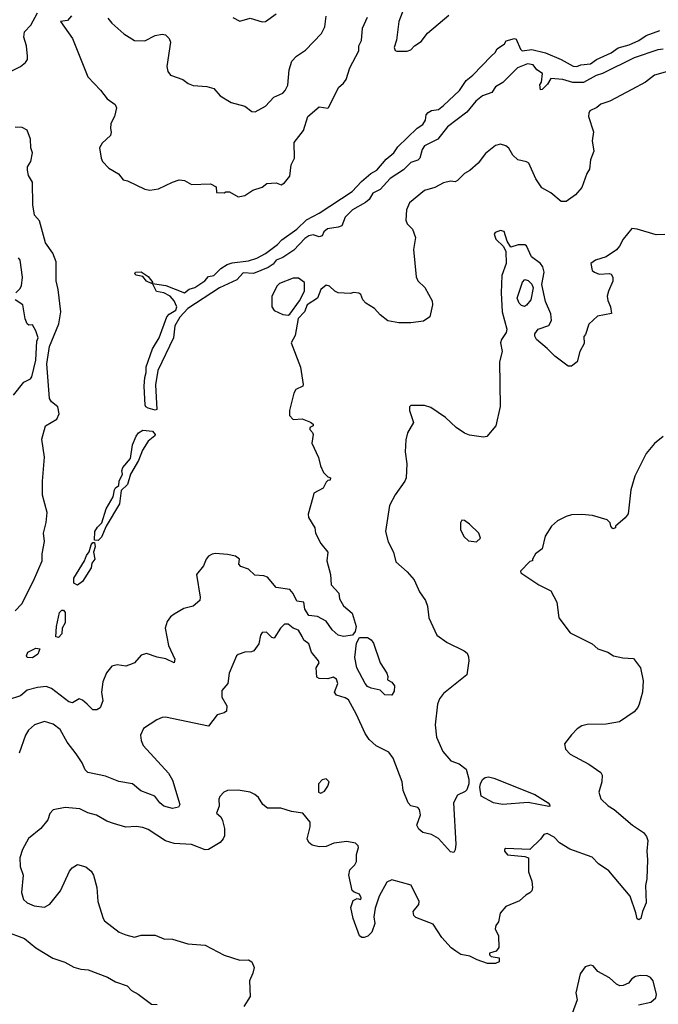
# Model space of a CAD drawing. Extents: x 1690054 to 1842981, y 782881 to 914114.
# Tile 363 of 656: x 1764071 to 1767768, y 848618 to 854316. Entities that reach past the tile are written whole.
import ezdxf

# ---------------------------------------------------------------- set-up
doc = ezdxf.new("R2010")
doc.units = 0

msp = doc.modelspace()

# ---------------------------------------------------------------- linework, layer by layer
at = {"layer": '0CON10XD'}
for points in [[(1766303.8, 854405), (1766265.5, 854305), (1766253, 854197), (1766238.8, 854155), (1766245, 854137.5), (1766255, 854133.3), (1766315, 854132.9), (1766335, 854140.8), (1766356.2, 854165), (1766395, 854190), (1766432.7, 854237.3), (1766555, 854341.2)], [(1764002.7, 854007.3), (1764075.3, 854044.7), (1764105, 854068), (1764115.6, 854085), (1764115.7, 854105), (1764110, 854165), (1764094.4, 854215), (1764098.9, 854245), (1764135.8, 854284.2), (1764175, 854354.4)], [(1764371.4, 854338.6), (1764348.9, 854311.1), (1764307.5, 854305), (1764376.8, 854206.8), (1764466.4, 853985), (1764538.8, 853908.8), (1764576.8, 853856.8), (1764623.8, 853825), (1764632.5, 853805), (1764620.6, 853755), (1764599.2, 853715), (1764596.1, 853686.1), (1764601.2, 853665), (1764596, 853645), (1764549.1, 853600.9), (1764533.8, 853575), (1764542, 853515), (1764551.2, 853495), (1764586.6, 853456.6), (1764644, 853424), (1764669.3, 853389.3), (1764695, 853383.3), (1764795.7, 853335.7), (1764825, 853330), (1764875, 853336.9), (1764955, 853376), (1764995, 853388.8), (1765025, 853385.6), (1765065, 853362.2), (1765176.4, 853366.4), (1765208.3, 853348.3), (1765210, 853315), (1765255, 853313.3), (1765265, 853320), (1765285, 853320), (1765335, 853290), (1765375, 853298.1), (1765420.5, 853329.5), (1765475, 853346.2), (1765502, 853368), (1765555, 853371.2), (1765585, 853360), (1765605, 853371.2), (1765635, 853410), (1765642, 853475), (1765662.5, 853515), (1765659.4, 853605), (1765713.5, 853675), (1765738.6, 853755), (1765805, 853810.5), (1765855, 853804.3), (1765861.2, 853808.8), (1765915.9, 853924.1), (1765945, 853948), (1765960.2, 853969.8), (1765982.8, 854037.2), (1766034.4, 854135), (1766034.5, 854165), (1766049.6, 854195), (1766055.8, 854265.8), (1766085, 854331.2)], [(1764582.1, 854325), (1764605.5, 854295), (1764673.6, 854233.6), (1764735, 854195.4), (1764795, 854193.5), (1764855.5, 854224.5), (1764895, 854232.5), (1764915, 854228), (1764936.6, 854206.6), (1764944.3, 854185), (1764922.5, 854045), (1764928, 854015), (1764943.8, 853995), (1765015, 853970.5), (1765046.8, 853946.8), (1765075, 853935.3), (1765155, 853928.6), (1765195, 853917.5), (1765232, 853875), (1765295, 853836.2), (1765375, 853814.4), (1765415, 853784.4), (1765435, 853783.1), (1765493.3, 853815), (1765542.7, 853867.3), (1765595, 853890), (1765608.8, 853905), (1765622.7, 853937.3), (1765630.5, 854025), (1765645.7, 854075), (1765674.2, 854105), (1765725, 854139.2), (1765817.5, 854235), (1765836.9, 854275), (1765844.4, 854335.6)], [(1765305, 854328.8), (1765345, 854306.7), (1765405, 854323.8), (1765475, 854302.9), (1765495, 854306), (1765555, 854349.2)], [(1764855, 852056.7), (1764815, 852067.7), (1764802, 852075), (1764798, 852085), (1764791.6, 852195), (1764794.7, 852245), (1764804, 852275), (1764802.4, 852307.6), (1764839.1, 852410.9), (1764878.5, 852475), (1764923.1, 852596.9), (1764937.4, 852612.6), (1764975.6, 852635), (1764981.5, 852655), (1764965, 852689.4), (1764941.4, 852715), (1764905, 852734.4), (1764863.5, 852743.5), (1764840, 852790), (1764917.7, 852777.7), (1765025, 852734.6), (1765053.2, 852756.8), (1765085, 852765.6), (1765142.5, 852805), (1765165, 852830), (1765195, 852835.7), (1765234.6, 852875.4), (1765271.3, 852898.7), (1765302, 852908), (1765395, 852919.4), (1765443.8, 852935), (1765495, 852962.2), (1765564.2, 853015), (1765588.2, 853041.8), (1765675, 853102.7), (1765732.1, 853157.9), (1765805, 853196.4), (1765995, 853321.9), (1766049.7, 853380.3), (1766104.4, 853425.6), (1766138, 853445), (1766191.7, 853508.3), (1766236.2, 853545), (1766260, 853580), (1766372, 853688), (1766405, 853710), (1766420, 853735), (1766424.4, 853765.6), (1766435, 853778.8), (1766455, 853790), (1766495, 853796.7), (1766525, 853818.8), (1766616.7, 853905), (1766656.1, 853963.9), (1766695, 853993.8), (1766800, 854105), (1766822.5, 854125), (1766835, 854147.5), (1766877.5, 854175), (1766887, 854193), (1766935, 854206.2), (1766945, 854202), (1766969.3, 854145), (1766979.2, 854135), (1767035, 854142.8), (1767115, 854124.7), (1767205, 854085.7), (1767275, 854046.7), (1767296, 854044), (1767320, 854055), (1767375, 854060), (1767410, 854085), (1767495, 854123.6), (1767535, 854153.6), (1767599.5, 854170.5), (1767655, 854194.3), (1767697.5, 854225), (1767776.2, 854253.8)], [(1767795.2, 854144.8), (1767765, 854142), (1767627.1, 854095), (1767445, 854004.5), (1767407.6, 853992.4), (1767335, 853952.3), (1767273, 853953), (1767215, 853968.9), (1767145, 853976.2), (1767126.6, 853943.4), (1767095, 853910.8), (1767085, 853910), (1767082.2, 853937.8), (1767091.6, 853955), (1767098, 854005), (1767065, 854025.6), (1767044.2, 854054.2), (1767009.8, 854060.2), (1766953.1, 854036.9), (1766867.9, 853952.1), (1766825, 853926.2), (1766805, 853894), (1766750, 853875), (1766711.2, 853845), (1766659.5, 853780.5), (1766546.7, 853695), (1766492.5, 853625), (1766415, 853586.7), (1766400, 853565), (1766387.5, 853515), (1766375, 853502.5), (1766335, 853490), (1766293.2, 853446.8), (1766215, 853397.5), (1766157.2, 853332.8), (1766115, 853311.2), (1766094, 853276), (1766072.6, 853257.4), (1765996.7, 853215), (1765955, 853173.3), (1765936.2, 853123.8), (1765915, 853114.3), (1765852.5, 853105), (1765831.7, 853088.3), (1765822.5, 853065), (1765805, 853060), (1765770, 853070), (1765744.4, 853065.6), (1765720.8, 853049.2), (1765658.8, 852981.2), (1765595, 852940), (1765556, 852925), (1765538.8, 852901.2), (1765508.9, 852881.1), (1765425, 852846.1), (1765365, 852850.5), (1765329, 852811), (1765228.6, 852765), (1765044.5, 852645), (1764998.5, 852595), (1764969.6, 852545), (1764961.8, 852475), (1764871.1, 852285), (1764856.9, 852203.1), (1764865, 852060.6), (1764855, 852056.7)], [(1767835, 854020.4), (1767745, 853993.8), (1767693.8, 853955), (1767615, 853911.1), (1767486.2, 853843.8), (1767435, 853826.9), (1767412.4, 853807.6), (1767371.9, 853788.1), (1767364.7, 853775), (1767364.6, 853755), (1767393.3, 853666.7), (1767384.2, 853615), (1767394.2, 853555), (1767374.5, 853505), (1767369.8, 853450.2), (1767354.4, 853425), (1767324.4, 853345), (1767288.7, 853301.3), (1767235, 853263.6), (1767204.5, 853264.5), (1767144.7, 853314.7), (1767093.6, 853343.6), (1767059.4, 853395), (1767018, 853485), (1767005, 853494), (1766955, 853504), (1766925, 853532), (1766901.7, 853571.7), (1766885, 853585.8), (1766855, 853595.7), (1766825, 853586.9), (1766767.9, 853542.1), (1766724.4, 853485.6), (1766676.1, 853443.9), (1766645, 853425.7), (1766605, 853384.4), (1766592.6, 853377.4), (1766565, 853380.4), (1766525, 853371.9), (1766475, 853344.8), (1766415, 853326.9), (1766327.3, 853255), (1766310.9, 853215), (1766305.6, 853155.6), (1766314.2, 853134.2), (1766345, 853103.3), (1766362.2, 853055), (1766351.4, 852985), (1766367, 852827), (1766376, 852805), (1766416.2, 852766.2), (1766459.1, 852689.1), (1766461.4, 852665), (1766444.4, 852595.6), (1766408.7, 852571.3), (1766335, 852560.8), (1766265, 852561.6), (1766203.1, 852573.1), (1766158.1, 852608.1), (1766124.7, 852644.7), (1766074.3, 852675), (1766057.1, 852695), (1766045.7, 852725), (1766035, 852732.5), (1766005, 852737.5), (1765985, 852731.2), (1765914.4, 852734.4), (1765895, 852744.2), (1765865, 852774.3), (1765845, 852780), (1765815, 852753.8), (1765795.5, 852704.5), (1765735.5, 852665), (1765720, 852625), (1765684, 852586), (1765665, 852487.5), (1765642.5, 852445), (1765696.7, 852305), (1765712.5, 852205), (1765710, 852195), (1765670, 852175), (1765657.5, 852155), (1765632.5, 852055), (1765632.5, 852025), (1765655, 852002.5), (1765706.4, 852006.4), (1765755, 851987.5), (1765770, 851975), (1765770, 851965), (1765750, 851955), (1765750, 851945), (1765767, 851927), (1765770, 851915), (1765762.5, 851865), (1765801.7, 851781.7), (1765812.5, 851735), (1765830, 851695), (1765855, 851670), (1765870, 851665), (1765868.3, 851651.7), (1765855, 851650), (1765845, 851640), (1765827.5, 851605), (1765773.6, 851576.4), (1765768.3, 851551.7), (1765740.8, 851455), (1765742.5, 851435), (1765778.8, 851375), (1765784, 851345), (1765814.2, 851285), (1765854, 851235), (1765850, 851185), (1765870, 851105), (1765873.3, 851045), (1765918.3, 850998.3), (1765922, 850965), (1765945, 850924.2), (1765995, 850882.5), (1766018, 850805), (1766013.9, 850776.1), (1765997.5, 850755), (1765945, 850746), (1765915, 850754.3), (1765880.5, 850785), (1765844.5, 850835), (1765795, 850862.5), (1765745, 850867.5), (1765722.4, 850905), (1765715.8, 850945), (1765675, 850950.6), (1765654.6, 850995), (1765635, 851017.8), (1765555, 851030.6), (1765505, 851089.2), (1765485, 851097.2), (1765432.4, 851102.4), (1765395, 851136.5), (1765351.3, 851151.3), (1765340, 851165), (1765343.3, 851195), (1765320.5, 851210.5), (1765275, 851221.9), (1765205, 851226), (1765185, 851223.8), (1765165, 851211.2), (1765151.4, 851195), (1765135.4, 851154.6), (1765094.4, 851105), (1765116.4, 850975), (1765114.2, 850955), (1765075, 850921.2), (1765020.5, 850909.5), (1764965, 850876.2), (1764945, 850861.2), (1764925, 850834), (1764913.9, 850795), (1764932, 850695), (1764968.5, 850615), (1764966, 850595), (1764917, 850617), (1764866.7, 850626.7), (1764805, 850649.2), (1764775, 850638), (1764736.2, 850595), (1764722.5, 850587.5), (1764685, 850575.8), (1764635, 850582.9), (1764605.5, 850574.5), (1764573, 850537), (1764553.1, 850485), (1764544.7, 850425), (1764552.1, 850375), (1764536.8, 850333.2), (1764518.6, 850321.4), (1764495, 850322.9), (1764461.4, 850355), (1764435, 850378.8), (1764415, 850386.2), (1764377.3, 850362.7), (1764355, 850368), (1764255.4, 850445.4), (1764225, 850457.3), (1764175, 850452), (1764115, 850436), (1764075, 850403.3), (1764005, 850380)], [(1764045, 850895.6), (1764084.3, 850935), (1764151.7, 851068.3), (1764201.1, 851185), (1764201.5, 851225), (1764214.2, 851295.8), (1764208.9, 851345), (1764224.5, 851405.5), (1764230.4, 851465), (1764204, 851565), (1764202.5, 851645), (1764215.3, 851785), (1764199.1, 851889.1), (1764220, 851965), (1764286.2, 852005), (1764300, 852035), (1764292.5, 852075), (1764255, 852103.9), (1764244.6, 852124.6), (1764229.3, 852325), (1764244.5, 852425.5), (1764297.5, 852555), (1764308.6, 852625), (1764294.4, 852755), (1764282.7, 852805), (1764281.5, 852915), (1764262.9, 852965), (1764221.1, 853025), (1764185, 853152.5), (1764157.5, 853185), (1764146.4, 853245), (1764144.8, 853375), (1764123.1, 853415), (1764116.9, 853445), (1764117.1, 853465), (1764136.2, 853495), (1764145.9, 853545), (1764135.4, 853575), (1764133.1, 853625), (1764115, 853675.7), (1764085, 853691.1), (1764045, 853694.4)], [(1767123.9, 852413.9), (1767062.5, 852465), (1767052.5, 852485), (1767053, 852497), (1767072.5, 852525), (1767133.2, 852546.8), (1767149.4, 852575), (1767145.8, 852614.2), (1767115.6, 852685), (1767092.7, 852782.7), (1767106.2, 852855), (1767098.9, 852885), (1767085, 852904), (1767034.4, 852944.4), (1767005, 853006.7), (1766995, 853013.3), (1766957, 853013), (1766915, 853000), (1766892.5, 853035), (1766875, 853090), (1766855, 853096), (1766822.5, 853085), (1766817.5, 853075), (1766827.5, 853045), (1766872.5, 853002.5), (1766884.2, 852975), (1766888, 852905), (1766861.4, 852835), (1766858, 852735), (1766863.3, 852625), (1766890, 852525), (1766886.7, 852505), (1766860, 852465), (1766854.2, 852445.8), (1766863.1, 852395), (1766849.2, 852335), (1766852.7, 852077.3), (1766827.5, 851965), (1766775, 851904), (1766755, 851900), (1766675, 851912.5), (1766645, 851924), (1766596.9, 851956.9), (1766535, 852013.3), (1766450.7, 852070.7), (1766415, 852082.5), (1766335, 852082.5), (1766327.5, 852075), (1766327.5, 852055), (1766350, 851985), (1766316, 851925), (1766306, 851885), (1766302, 851815), (1766312.5, 851745), (1766308.8, 851665), (1766301.2, 851645), (1766243.8, 851566.2), (1766211.4, 851505), (1766188.6, 851355), (1766204.5, 851294.5), (1766235.8, 851235), (1766248.8, 851178.8), (1766315, 851120), (1766354.2, 851075), (1766386, 851005), (1766420.8, 850955), (1766432.7, 850922.7), (1766440, 850855), (1766486.2, 850755), (1766545, 850712.5), (1766644.3, 850664.3), (1766660.5, 850650.5), (1766669.5, 850629.5), (1766671.4, 850605), (1766660, 850525), (1766525, 850416), (1766500.6, 850385), (1766490.6, 850355), (1766475.7, 850235.7), (1766484.4, 850165), (1766520.6, 850080.6), (1766566.6, 850026.6), (1766615, 850008.9), (1766655, 849978.9), (1766671.4, 849921.4), (1766671.4, 849895), (1766659.9, 849860.1), (1766650.3, 849849.7), (1766605, 849827.8), (1766583.2, 849785), (1766595.9, 849545), (1766592.1, 849512.1), (1766585, 849496), (1766565, 849500.6), (1766495, 849578.6), (1766455, 849600.8), (1766405, 849612), (1766380.9, 849630.9), (1766370.8, 849655), (1766390.8, 849715), (1766385.8, 849745.8), (1766375, 849757.5), (1766335, 849766.7), (1766320.8, 849785), (1766291.2, 849855), (1766285.4, 849905), (1766233.3, 850043.3), (1766207.4, 850077.4), (1766134.4, 850114.4), (1766095, 850151.5), (1766071.6, 850185), (1766021.6, 850295), (1765975, 850380), (1765955, 850392.6), (1765905, 850406.2), (1765894, 850425), (1765911.9, 850475), (1765905, 850498.8), (1765885, 850511.2), (1765855, 850501.4), (1765805, 850503.1), (1765791.1, 850511.1), (1765787.1, 850565), (1765804, 850595), (1765800.8, 850605), (1765759.6, 850655), (1765744.4, 850705), (1765716.2, 850726.2), (1765705.7, 850745.7), (1765685, 850783.1), (1765655, 850794.2), (1765625, 850817.5), (1765605, 850818.1), (1765581.5, 850795), (1765545, 850737.5), (1765530.7, 850740.7), (1765500.8, 850770.8), (1765475, 850769.2), (1765464.5, 850755), (1765455.9, 850704.1), (1765426.4, 850663.6), (1765413, 850657), (1765375, 850656.2), (1765335, 850642.5), (1765326.2, 850633.8), (1765284, 850535), (1765276.7, 850475), (1765241.2, 850435), (1765242, 850395), (1765270, 850345), (1765268, 850315), (1765255, 850304), (1765215, 850294), (1765165, 850227.5), (1764915, 850280.8), (1764895, 850278.6), (1764865, 850264.4), (1764788, 850215), (1764771.1, 850175), (1764774.6, 850144.6), (1764786.7, 850115), (1764933.5, 849955), (1764956.5, 849915), (1764998.6, 849775), (1764990.8, 849759.2), (1764955, 849750.9), (1764905.7, 849765), (1764881.5, 849785), (1764853.1, 849823.1), (1764772.7, 849852.7), (1764723.8, 849895), (1764645, 849908.5), (1764568.6, 849938.6), (1764465, 849960.6), (1764450.6, 849975), (1764433.3, 850015), (1764398.3, 850068.3), (1764345.7, 850135.7), (1764305, 850209.1), (1764265, 850240), (1764215, 850254.4), (1764156.2, 850235), (1764122.9, 850205), (1764105.6, 850175), (1764068.9, 850071.1)], [(1767805, 853072.5), (1767755, 853070.5), (1767645, 853103.8), (1767615, 853106.5), (1767563.8, 853045), (1767543.8, 853005), (1767525.6, 852984.4), (1767465, 852944), (1767405, 852923.8), (1767377.5, 852905), (1767384.2, 852865), (1767397.5, 852855), (1767425, 852843.8), (1767485, 852846.7), (1767495, 852842.5), (1767504, 852825), (1767505, 852802.5), (1767479.2, 852745), (1767472.2, 852715), (1767475, 852690), (1767490.8, 852655), (1767496.2, 852615), (1767415, 852600), (1767365, 852553.3), (1767346.7, 852495), (1767337, 852483), (1767338.8, 852441.2), (1767313.3, 852395), (1767297.5, 852335), (1767265, 852310), (1767245, 852310), (1767168.3, 852368.3), (1767123.9, 852413.9)], [(1764049.2, 852735), (1764071.3, 852758.7), (1764082.3, 852775), (1764087.7, 852825), (1764073.3, 852923.3), (1764065, 852938.1)], [(1764835, 852790), (1764805, 852802.2), (1764785, 852829.2), (1764745, 852837.5), (1764738.6, 852845), (1764741.2, 852855), (1764775, 852856.1), (1764815, 852830.4), (1764842.5, 852795), (1764835, 852790)], [(1765625, 852606), (1765635, 852612.5), (1765691.5, 852688.5), (1765719.3, 852745), (1765719.4, 852795), (1765685, 852819.4), (1765655, 852820), (1765575, 852788.6), (1765561.4, 852775), (1765530, 852715), (1765530.8, 852655), (1765545, 852632.5), (1765595, 852609.2), (1765625, 852606)], [(1766993.6, 852656.4), (1766975, 852661.2), (1766962.5, 852675), (1766951.4, 852705), (1766982.3, 852797.7), (1766995, 852812.5), (1767015, 852806.7), (1767036.2, 852785), (1767043.8, 852765), (1767030, 852695), (1767005, 852663.3), (1766993.6, 852656.4)], [(1764036.3, 852143.7), (1764095, 852218), (1764133, 852237), (1764140.7, 852249.3), (1764165.2, 852345.2), (1764170, 852455), (1764177.3, 852475), (1764165, 852516.2), (1764145, 852550), (1764125, 852548.8), (1764115, 852556.7), (1764103.8, 852585), (1764089.2, 852665), (1764045.8, 852695)], [(1764525, 851301.4), (1764503.6, 851303.6), (1764506.9, 851355), (1764521.2, 851378.8), (1764546.5, 851403.5), (1764571.1, 851485), (1764612.9, 851555), (1764619.2, 851595), (1764625, 851606.2), (1764645, 851620), (1764648, 851645), (1764666.2, 851685), (1764662.9, 851705), (1764668.6, 851725), (1764713.1, 851776.9), (1764723.8, 851855), (1764745.4, 851905), (1764758.4, 851925), (1764785, 851941), (1764840.8, 851935), (1764855.6, 851915), (1764853.1, 851906.9), (1764815, 851877.1), (1764782.3, 851825), (1764759.5, 851765), (1764712.5, 851685), (1764695, 851625.8), (1764659.2, 851590.8), (1764648.2, 851515), (1764571.1, 851385), (1764545, 851320.8), (1764525, 851301.4)], [(1767795, 851903.3), (1767746.1, 851863.9), (1767697.5, 851805), (1767631.2, 851675), (1767608.8, 851595), (1767593, 851457), (1767575, 851432.5), (1767520, 851385), (1767520, 851375), (1767505, 851370), (1767492.5, 851385), (1767490, 851405), (1767471.7, 851421.7), (1767385.9, 851445.9), (1767325, 851452), (1767265, 851450), (1767235, 851441.2), (1767185, 851416.2), (1767150, 851385), (1767112.3, 851327.7), (1767095.7, 851254.3), (1767057.5, 851225), (1767040, 851195), (1767040, 851185), (1767025, 851180), (1766970, 851125), (1766972.5, 851115), (1767075.9, 851045.9), (1767145, 851010), (1767180.8, 850945), (1767191.2, 850855), (1767257.3, 850767.3), (1767385, 850703.3), (1767417.5, 850675), (1767475, 850655.8), (1767507.5, 850635), (1767563, 850623), (1767625, 850620), (1767664, 850565), (1767680.5, 850490.5), (1767676.2, 850425), (1767656.7, 850355), (1767650, 850335), (1767628.8, 850311.2), (1767543.6, 850253.6), (1767465, 850240), (1767355, 850238), (1767325, 850228.8), (1767298.3, 850211.7), (1767265, 850177.5), (1767224.1, 850125.9), (1767231.2, 850095), (1767257.5, 850065), (1767365, 850007.5), (1767435, 849960), (1767442.5, 849945), (1767441.5, 849905), (1767423.1, 849845), (1767435, 849807.5), (1767477, 849767), (1767512.2, 849745), (1767618.8, 849655), (1767682.4, 849612.4), (1767699.3, 849589.3), (1767706.7, 849566.7), (1767700.6, 849505), (1767705.4, 849455), (1767700.9, 849345), (1767693.1, 849305), (1767698.1, 849205), (1767675.6, 849155), (1767666.7, 849115), (1767655, 849107.5), (1767645, 849112.5), (1767638.3, 849148.3), (1767604.5, 849245), (1767481.4, 849391.4), (1767421.6, 849431.6)], [(1766715, 851294), (1766738.8, 851315), (1766728.8, 851345), (1766675, 851396.2), (1766645, 851417.5), (1766630, 851420), (1766623.3, 851405), (1766623.3, 851365), (1766642, 851325), (1766669.7, 851299.7), (1766715, 851294)], [(1764405, 851044.5), (1764384.5, 851055), (1764384.6, 851085), (1764446.9, 851185), (1764457.5, 851215), (1764473.2, 851236.8), (1764485, 851276.2), (1764495, 851290), (1764505, 851290), (1764507.8, 851265), (1764498.1, 851235), (1764506, 851195), (1764489.1, 851170.9), (1764485.7, 851144.3), (1764434.4, 851065), (1764405, 851044.5)], [(1764295, 850740.5), (1764280.8, 850745), (1764284.1, 850805), (1764302.1, 850885), (1764315, 850898.9), (1764325, 850898.8), (1764335.3, 850885), (1764333.8, 850825), (1764317.5, 850795), (1764315, 850761.4), (1764295, 850740.5)], [(1766225, 850407.5), (1766185, 850410), (1766157, 850437), (1766105, 850448), (1766085, 850458), (1766070, 850475), (1766023.2, 850565), (1766011.1, 850625), (1766021.2, 850708.8), (1766038.8, 850741.2), (1766085, 850740), (1766105, 850728), (1766118.3, 850708.3), (1766158, 850595), (1766196.7, 850535), (1766202.5, 850515), (1766200, 850495), (1766225, 850482.5), (1766240.5, 850460.5), (1766239.7, 850430.3), (1766225, 850407.5)], [(1764145, 850622.6), (1764115.5, 850625.5), (1764111.1, 850635), (1764118.8, 850655), (1764165, 850679.1), (1764187.5, 850675), (1764175.5, 850645), (1764145, 850622.6)], [(1765815, 849840), (1765835, 849852.5), (1765855, 849880), (1765862.5, 849905), (1765845, 849922.5), (1765823, 849917), (1765800, 849895), (1765800, 849845), (1765815, 849840)], [(1767135, 849763.3), (1767015, 849785.7), (1766865, 849774.7), (1766813.3, 849783.3), (1766742.6, 849822.6), (1766734.6, 849875), (1766737.7, 849895), (1766750, 849920), (1766765, 849930.6), (1766785, 849934.4), (1766816.4, 849926.4), (1767052.4, 849832.4), (1767130, 849785), (1767138.8, 849775), (1767140, 849765), (1767135, 849763.3)], [(1767421.6, 849431.6), (1767385, 849469.1), (1767255, 849515.6), (1767195, 849552.1), (1767165, 849584.6), (1767125, 849606.7), (1767105, 849600.6), (1767086.2, 849573.8), (1767025, 849513.3), (1766885, 849520), (1766877.5, 849515), (1766876.7, 849505), (1766895, 849484), (1766995, 849474), (1767016.7, 849465), (1767016, 849385), (1767035, 849330), (1767038.8, 849295), (1767035.9, 849274.1), (1767025, 849262.5), (1767000.7, 849249.3), (1766965, 849216.2), (1766885, 849184.2), (1766851.8, 849145), (1766842.7, 849095), (1766827.6, 849075), (1766822.6, 849055), (1766841.9, 849015), (1766843.8, 848946.2), (1766830, 848925), (1766790, 848915), (1766790, 848905), (1766800, 848895), (1766846.4, 848886.4), (1766846.7, 848865), (1766825, 848854), (1766780, 848855), (1766720, 848875), (1766677, 848897), (1766625, 848906.7), (1766595, 848926.2), (1766568.8, 848945), (1766515, 849005.7), (1766465, 849081.4), (1766365, 849120.5), (1766352, 849132), (1766348.1, 849155), (1766381, 849195), (1766383.5, 849213.5), (1766337.8, 849307.8), (1766225, 849338), (1766196.2, 849325), (1766152.5, 849245), (1766129.2, 849175), (1766120.8, 849125), (1766126, 849085), (1766108.8, 849035), (1766086.6, 849013.4), (1766066, 849004), (1766051.2, 849005), (1766037.5, 849015), (1766001.5, 849115), (1765988.3, 849178.3), (1766001.1, 849218.9), (1766025, 849230), (1766045.7, 849224.3), (1766048.6, 849235), (1766038.6, 849255), (1766006.6, 849266.6), (1765995, 849277.5), (1765976.9, 849365), (1765982.6, 849397.4), (1766010.8, 849425), (1766020, 849445), (1766020, 849485), (1766032.9, 849525), (1766030.8, 849535), (1766015, 849550), (1765965, 849560.9), (1765890, 849550), (1765845, 849530.8), (1765805, 849528.8), (1765765, 849540), (1765745, 849553.8), (1765735.8, 849575), (1765752.5, 849645), (1765751.7, 849671.7), (1765710, 849725), (1765645, 849733.3), (1765583.6, 849753.6), (1765505, 849753.3), (1765478.8, 849775), (1765454.1, 849814.1), (1765432.3, 849832.3), (1765405, 849846.2), (1765335, 849857.5), (1765275, 849855.8), (1765253.3, 849845), (1765229.3, 849820.7), (1765223.8, 849805), (1765225.9, 849764.1), (1765210.8, 849725), (1765235, 849703.3), (1765245, 849682.5), (1765256, 849635), (1765255.9, 849594.1), (1765248.8, 849575), (1765231.2, 849555), (1765165, 849514.2), (1765145, 849512.5), (1765065, 849543.1), (1764965, 849549.4), (1764915, 849564.4), (1764815, 849629.4), (1764785, 849641.9), (1764745, 849647.5), (1764685, 849642.9), (1764615, 849664.4), (1764575, 849678.6), (1764515, 849712.9), (1764465.7, 849725.7), (1764420.3, 849750.3), (1764335, 849756.9), (1764265, 849743.3), (1764245, 849722.5), (1764233.3, 849685), (1764193.9, 849636.1), (1764122.5, 849577.5), (1764088, 849515), (1764072.5, 849465), (1764073.1, 849415), (1764090.8, 849365), (1764080.8, 849265), (1764092.9, 849225), (1764114.2, 849205), (1764155, 849187.6), (1764215, 849181.2), (1764245, 849197.5), (1764307.1, 849275), (1764360.3, 849389.7), (1764375, 849408.8), (1764405, 849426.7), (1764455, 849413.8), (1764485, 849388.8), (1764499.2, 849365), (1764517.5, 849295), (1764523.5, 849213.5), (1764553.8, 849115), (1764562.1, 849102.1), (1764647.5, 849035), (1764685, 849020.7), (1764735, 849006.9), (1764775, 849018.6), (1764855, 849018.6), (1764905, 848997.5), (1764955, 848995.6), (1765045, 848968), (1765145, 848960.8), (1765255, 848903.1), (1765345, 848872.9), (1765395, 848875.4), (1765414.6, 848864.6), (1765428.1, 848831.9), (1765421.7, 848798.3), (1765401.2, 848755), (1765405.8, 848664.2), (1765368, 848605)], [(1763985, 849041.9), (1764098.3, 848998.3), (1764165, 848945.8), (1764263.3, 848885), (1764333, 848863), (1764385, 848834.2), (1764425, 848820.8), (1764467.2, 848817.2), (1764580, 848775), (1764625, 848748.8), (1764693.3, 848725), (1764718.6, 848698.6), (1764757.6, 848677.6), (1764835, 848620), (1764866.4, 848616.4)], [(1767652.9, 848615), (1767725, 848631.7), (1767753, 848655), (1767757.9, 848675), (1767737.6, 848755), (1767723.1, 848773.1), (1767702.6, 848782.6), (1767665, 848784.7), (1767635, 848779.2), (1767615, 848765.8), (1767595, 848741.4), (1767565, 848727), (1767545, 848725.3), (1767525, 848734.7), (1767485, 848772.4), (1767417.7, 848807.7), (1767391.2, 848841.2), (1767375, 848845.8), (1767344.5, 848835.5), (1767316.2, 848795), (1767289.4, 848685), (1767297.5, 848645), (1767270, 848565)]]:
    msp.add_lwpolyline(points, dxfattribs=at)

doc.saveas('drawing.dxf')
